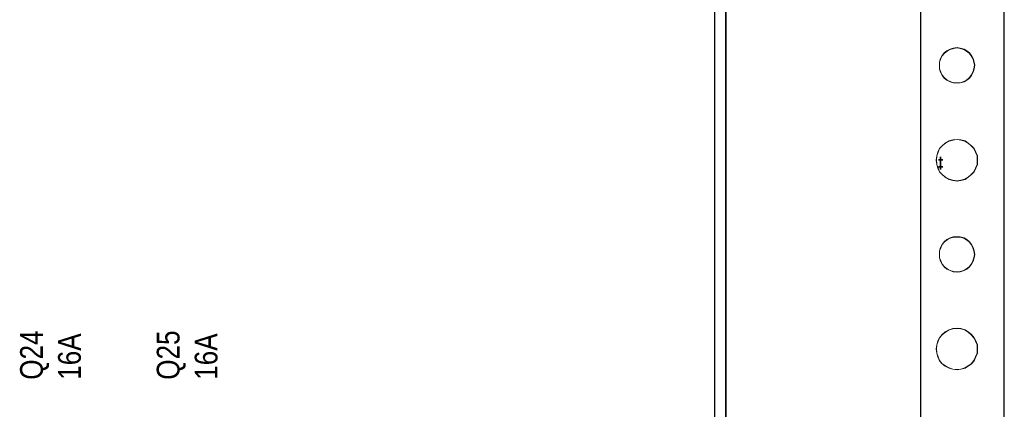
# Model space of a CAD drawing. Header units: millimetres. Extents: x -1290 to 1795, y -4192 to -1311.
# Tile 883 of 1056: x 1497 to 1523, y -2276 to -2265. Entities that reach past the tile are written whole.
import ezdxf

# ---------------------------------------------------------------- set-up
doc = ezdxf.new("R2010")
doc.units = ezdxf.units.MM
doc.layers.add('51', color=7, linetype='Continuous')
doc.layers.add('Aparatura', color=7, linetype='Continuous', lineweight=13)
doc.styles.get("Standard").update_dxf_attribs({"font": 'ARIALN.TTF', "width": 0.8})

# ---------------------------------------------------------------- blocks, each defined once
blk = doc.blocks.new('*U294')
at = {"layer": '51', "color": 254}
for points in [[(580.286061, -649.437383), (580.84643, -649.437383), (580.286061, -649.437383)], [(580.56356, -649.03699), (580.56356, -649.843163), (580.56356, -649.03699)]]:
    blk.add_lwpolyline(points, close=True, dxfattribs=at)
blk = doc.blocks.new('*U302')
blk = doc.blocks.new('*U303')
blk = doc.blocks.new('*U311')
at = {"layer": '51', "color": 254}
for points in [[(580.286061, -650.362058), (580.84643, -650.362058), (580.286061, -650.362058)], [(580.56356, -649.898823), (580.56356, -650.704996), (580.56356, -649.898823)]]:
    blk.add_lwpolyline(points, close=True, dxfattribs=at)

msp = doc.modelspace()

# ---------------------------------------------------------------- linework, layer by layer
at = {"layer": 'Aparatura', "color": 7, "lineweight": 13}
for points in [[(1514.987, -2279.255), (1514.987, -2281.452), (1515.294, -2281.452), (1515.294, -2279.255), (1515.294, -2277.544), (1515.294, -2277.349), (1515.294, -2260.979), (1515.294, -2260.77), (1515.294, -2256.876), (1514.987, -2256.876), (1514.987, -2260.77), (1514.987, -2260.979), (1514.987, -2277.349), (1514.987, -2277.544), (1514.987, -2279.255)], [(1514.994, -2279.249), (1514.994, -2281.445), (1515.286, -2281.445), (1515.286, -2279.249), (1515.286, -2277.539), (1515.286, -2277.345), (1515.286, -2260.984), (1515.286, -2260.776), (1515.286, -2256.884), (1514.994, -2256.884), (1514.994, -2260.776), (1514.994, -2260.984), (1514.994, -2277.345), (1514.994, -2277.539), (1514.994, -2279.249)], [(1514.987, -2277.352), (1514.987, -2260.977), (1514.987, -2277.352)], [(1515.279, -2277.352), (1515.279, -2260.977), (1515.279, -2277.352)], [(1522.606, -2261.227), (1522.606, -2277.102), (1522.606, -2261.227)], [(1520.41, -2261.824), (1520.41, -2276.504), (1520.41, -2261.824)], [(1521.843, -2266.669), (1521.829, -2266.584), (1521.8, -2266.486), (1521.758, -2266.415), (1521.702, -2266.344), (1521.631, -2266.288), (1521.56, -2266.245), (1521.461, -2266.217), (1521.376, -2266.203), (1521.278, -2266.217), (1521.193, -2266.245), (1521.108, -2266.288), (1521.037, -2266.344), (1520.981, -2266.415), (1520.938, -2266.486), (1520.91, -2266.584), (1520.91, -2266.669), (1520.91, -2266.768), (1520.938, -2266.853), (1520.981, -2266.938), (1521.037, -2267.008), (1521.108, -2267.065), (1521.193, -2267.107), (1521.278, -2267.136), (1521.376, -2267.136), (1521.461, -2267.136), (1521.56, -2267.107), (1521.631, -2267.065), (1521.702, -2267.008), (1521.758, -2266.938), (1521.8, -2266.853), (1521.829, -2266.768), (1521.843, -2266.669)], [(1521.843, -2266.669), (1521.829, -2266.768), (1521.8, -2266.853), (1521.758, -2266.938), (1521.702, -2267.008), (1521.631, -2267.065), (1521.56, -2267.107), (1521.461, -2267.136), (1521.376, -2267.136), (1521.278, -2267.136), (1521.193, -2267.107), (1521.108, -2267.065), (1521.037, -2267.008), (1520.981, -2266.938), (1520.938, -2266.853), (1520.91, -2266.768), (1520.91, -2266.669), (1520.91, -2266.584), (1520.938, -2266.486), (1520.981, -2266.415), (1521.037, -2266.344), (1521.108, -2266.288), (1521.193, -2266.245), (1521.278, -2266.217), (1521.376, -2266.203), (1521.461, -2266.217), (1521.56, -2266.245), (1521.631, -2266.288), (1521.702, -2266.344), (1521.758, -2266.415), (1521.8, -2266.486), (1521.829, -2266.584), (1521.843, -2266.669)], [(1520.91, -2266.669), (1520.91, -2266.768), (1520.938, -2266.853), (1520.981, -2266.938), (1521.037, -2267.008), (1521.108, -2267.065), (1521.193, -2267.107), (1521.278, -2267.136), (1521.376, -2267.136), (1521.461, -2267.136), (1521.56, -2267.107), (1521.631, -2267.065), (1521.702, -2267.008), (1521.758, -2266.938), (1521.8, -2266.853), (1521.829, -2266.768), (1521.843, -2266.669), (1521.829, -2266.584), (1521.8, -2266.486), (1521.758, -2266.415), (1521.702, -2266.344), (1521.631, -2266.288), (1521.56, -2266.245), (1521.461, -2266.217), (1521.376, -2266.203), (1521.278, -2266.217), (1521.193, -2266.245), (1521.108, -2266.288), (1521.037, -2266.344), (1520.981, -2266.415), (1520.938, -2266.486), (1520.91, -2266.584), (1520.91, -2266.669)], [(1520.917, -2266.669), (1520.917, -2266.767), (1520.945, -2266.85), (1520.987, -2266.933), (1521.042, -2267.003), (1521.112, -2267.058), (1521.195, -2267.1), (1521.279, -2267.128), (1521.376, -2267.128), (1521.46, -2267.128), (1521.557, -2267.1), (1521.627, -2267.058), (1521.696, -2267.003), (1521.752, -2266.933), (1521.794, -2266.85), (1521.821, -2266.767), (1521.835, -2266.669), (1521.821, -2266.586), (1521.794, -2266.489), (1521.752, -2266.419), (1521.696, -2266.35), (1521.627, -2266.294), (1521.557, -2266.252), (1521.46, -2266.224), (1521.376, -2266.21), (1521.279, -2266.224), (1521.195, -2266.252), (1521.112, -2266.294), (1521.042, -2266.35), (1520.987, -2266.419), (1520.945, -2266.489), (1520.917, -2266.586), (1520.917, -2266.669)], [(1521.912, -2269.171), (1521.912, -2269.059), (1521.87, -2268.96), (1521.828, -2268.861), (1521.757, -2268.791), (1521.673, -2268.72), (1521.588, -2268.664), (1521.475, -2268.636), (1521.377, -2268.622), (1521.264, -2268.636), (1521.165, -2268.664), (1521.066, -2268.72), (1520.982, -2268.791), (1520.911, -2268.861), (1520.869, -2268.96), (1520.841, -2269.059), (1520.827, -2269.171), (1520.841, -2269.284), (1520.869, -2269.383), (1520.911, -2269.481), (1520.982, -2269.552), (1521.066, -2269.622), (1521.165, -2269.678), (1521.264, -2269.707), (1521.377, -2269.721), (1521.475, -2269.707), (1521.588, -2269.678), (1521.673, -2269.622), (1521.757, -2269.552), (1521.828, -2269.481), (1521.87, -2269.383), (1521.912, -2269.284), (1521.912, -2269.171)], [(1521.912, -2269.171), (1521.912, -2269.284), (1521.87, -2269.383), (1521.828, -2269.481), (1521.757, -2269.552), (1521.673, -2269.622), (1521.588, -2269.678), (1521.475, -2269.707), (1521.377, -2269.721), (1521.264, -2269.707), (1521.165, -2269.678), (1521.066, -2269.622), (1520.982, -2269.552), (1520.911, -2269.481), (1520.869, -2269.383), (1520.841, -2269.284), (1520.827, -2269.171), (1520.841, -2269.059), (1520.869, -2268.96), (1520.911, -2268.861), (1520.982, -2268.791), (1521.066, -2268.72), (1521.165, -2268.664), (1521.264, -2268.636), (1521.377, -2268.622), (1521.475, -2268.636), (1521.588, -2268.664), (1521.673, -2268.72), (1521.757, -2268.791), (1521.828, -2268.861), (1521.87, -2268.96), (1521.912, -2269.059), (1521.912, -2269.171)], [(1520.827, -2269.171), (1520.841, -2269.284), (1520.869, -2269.383), (1520.911, -2269.481), (1520.982, -2269.552), (1521.066, -2269.622), (1521.165, -2269.678), (1521.264, -2269.707), (1521.377, -2269.721), (1521.475, -2269.707), (1521.588, -2269.678), (1521.673, -2269.622), (1521.757, -2269.552), (1521.828, -2269.481), (1521.87, -2269.383), (1521.912, -2269.284), (1521.912, -2269.171), (1521.912, -2269.059), (1521.87, -2268.96), (1521.828, -2268.861), (1521.757, -2268.791), (1521.673, -2268.72), (1521.588, -2268.664), (1521.475, -2268.636), (1521.377, -2268.622), (1521.264, -2268.636), (1521.165, -2268.664), (1521.066, -2268.72), (1520.982, -2268.791), (1520.911, -2268.861), (1520.869, -2268.96), (1520.841, -2269.059), (1520.827, -2269.171)], [(1520.834, -2269.171), (1520.848, -2269.282), (1520.876, -2269.38), (1520.917, -2269.477), (1520.987, -2269.547), (1521.07, -2269.616), (1521.168, -2269.672), (1521.265, -2269.7), (1521.376, -2269.713), (1521.474, -2269.7), (1521.585, -2269.672), (1521.668, -2269.616), (1521.752, -2269.547), (1521.821, -2269.477), (1521.863, -2269.38), (1521.905, -2269.282), (1521.905, -2269.171), (1521.905, -2269.06), (1521.863, -2268.963), (1521.821, -2268.865), (1521.752, -2268.796), (1521.668, -2268.726), (1521.585, -2268.671), (1521.474, -2268.643), (1521.376, -2268.629), (1521.265, -2268.643), (1521.168, -2268.671), (1521.07, -2268.726), (1520.987, -2268.796), (1520.917, -2268.865), (1520.876, -2268.963), (1520.848, -2269.06), (1520.834, -2269.171)], [(1521.843, -2271.659), (1521.829, -2271.561), (1521.8, -2271.476), (1521.758, -2271.391), (1521.702, -2271.32), (1521.631, -2271.264), (1521.56, -2271.222), (1521.461, -2271.193), (1521.376, -2271.193), (1521.278, -2271.193), (1521.193, -2271.222), (1521.108, -2271.264), (1521.037, -2271.32), (1520.981, -2271.391), (1520.938, -2271.476), (1520.91, -2271.561), (1520.91, -2271.659), (1520.91, -2271.744), (1520.938, -2271.829), (1520.981, -2271.914), (1521.037, -2271.984), (1521.108, -2272.041), (1521.193, -2272.083), (1521.278, -2272.111), (1521.376, -2272.126), (1521.461, -2272.111), (1521.56, -2272.083), (1521.631, -2272.041), (1521.702, -2271.984), (1521.758, -2271.914), (1521.8, -2271.829), (1521.829, -2271.744), (1521.843, -2271.659)], [(1521.843, -2271.659), (1521.829, -2271.744), (1521.8, -2271.829), (1521.758, -2271.914), (1521.702, -2271.984), (1521.631, -2272.041), (1521.56, -2272.083), (1521.461, -2272.111), (1521.376, -2272.126), (1521.278, -2272.111), (1521.193, -2272.083), (1521.108, -2272.041), (1521.037, -2271.984), (1520.981, -2271.914), (1520.938, -2271.829), (1520.91, -2271.744), (1520.91, -2271.659), (1520.91, -2271.561), (1520.938, -2271.476), (1520.981, -2271.391), (1521.037, -2271.32), (1521.108, -2271.264), (1521.193, -2271.222), (1521.278, -2271.193), (1521.376, -2271.193), (1521.461, -2271.193), (1521.56, -2271.222), (1521.631, -2271.264), (1521.702, -2271.32), (1521.758, -2271.391), (1521.8, -2271.476), (1521.829, -2271.561), (1521.843, -2271.659)], [(1520.91, -2271.659), (1520.91, -2271.744), (1520.938, -2271.829), (1520.981, -2271.914), (1521.037, -2271.984), (1521.108, -2272.041), (1521.193, -2272.083), (1521.278, -2272.111), (1521.376, -2272.126), (1521.461, -2272.111), (1521.56, -2272.083), (1521.631, -2272.041), (1521.702, -2271.984), (1521.758, -2271.914), (1521.8, -2271.829), (1521.829, -2271.744), (1521.843, -2271.659), (1521.829, -2271.561), (1521.8, -2271.476), (1521.758, -2271.391), (1521.702, -2271.32), (1521.631, -2271.264), (1521.56, -2271.222), (1521.461, -2271.193), (1521.376, -2271.193), (1521.278, -2271.193), (1521.193, -2271.222), (1521.108, -2271.264), (1521.037, -2271.32), (1520.981, -2271.391), (1520.938, -2271.476), (1520.91, -2271.561), (1520.91, -2271.659)], [(1520.917, -2271.659), (1520.917, -2271.743), (1520.945, -2271.826), (1520.987, -2271.91), (1521.042, -2271.979), (1521.112, -2272.035), (1521.195, -2272.077), (1521.279, -2272.104), (1521.376, -2272.118), (1521.46, -2272.104), (1521.557, -2272.077), (1521.627, -2272.035), (1521.696, -2271.979), (1521.752, -2271.91), (1521.794, -2271.826), (1521.821, -2271.743), (1521.835, -2271.659), (1521.821, -2271.562), (1521.794, -2271.479), (1521.752, -2271.395), (1521.696, -2271.326), (1521.627, -2271.27), (1521.557, -2271.228), (1521.46, -2271.201), (1521.376, -2271.201), (1521.279, -2271.201), (1521.195, -2271.228), (1521.112, -2271.27), (1521.042, -2271.326), (1520.987, -2271.395), (1520.945, -2271.479), (1520.917, -2271.562), (1520.917, -2271.659)], [(1521.912, -2274.147), (1521.912, -2274.035), (1521.87, -2273.936), (1521.828, -2273.852), (1521.757, -2273.767), (1521.673, -2273.696), (1521.588, -2273.64), (1521.475, -2273.612), (1521.377, -2273.598), (1521.264, -2273.612), (1521.165, -2273.64), (1521.066, -2273.696), (1520.982, -2273.767), (1520.911, -2273.852), (1520.869, -2273.936), (1520.841, -2274.035), (1520.827, -2274.147), (1520.841, -2274.26), (1520.869, -2274.359), (1520.911, -2274.457), (1520.982, -2274.542), (1521.066, -2274.598), (1521.165, -2274.655), (1521.264, -2274.683), (1521.377, -2274.697), (1521.475, -2274.683), (1521.588, -2274.655), (1521.673, -2274.598), (1521.757, -2274.542), (1521.828, -2274.457), (1521.87, -2274.359), (1521.912, -2274.26), (1521.912, -2274.147)], [(1521.912, -2274.147), (1521.912, -2274.26), (1521.87, -2274.359), (1521.828, -2274.457), (1521.757, -2274.542), (1521.673, -2274.598), (1521.588, -2274.655), (1521.475, -2274.683), (1521.377, -2274.697), (1521.264, -2274.683), (1521.165, -2274.655), (1521.066, -2274.598), (1520.982, -2274.542), (1520.911, -2274.457), (1520.869, -2274.359), (1520.841, -2274.26), (1520.827, -2274.147), (1520.841, -2274.035), (1520.869, -2273.936), (1520.911, -2273.852), (1520.982, -2273.767), (1521.066, -2273.696), (1521.165, -2273.64), (1521.264, -2273.612), (1521.377, -2273.598), (1521.475, -2273.612), (1521.588, -2273.64), (1521.673, -2273.696), (1521.757, -2273.767), (1521.828, -2273.852), (1521.87, -2273.936), (1521.912, -2274.035), (1521.912, -2274.147)], [(1521.377, -2273.598), (1521.264, -2273.612), (1521.165, -2273.64), (1521.066, -2273.696), (1520.982, -2273.767), (1520.911, -2273.852), (1520.869, -2273.936), (1520.841, -2274.035), (1520.827, -2274.147), (1520.841, -2274.26), (1520.869, -2274.359), (1520.911, -2274.457), (1520.982, -2274.542), (1521.066, -2274.598), (1521.165, -2274.655), (1521.264, -2274.683), (1521.377, -2274.697), (1521.475, -2274.683), (1521.588, -2274.655), (1521.673, -2274.598), (1521.757, -2274.542), (1521.828, -2274.457), (1521.87, -2274.359), (1521.912, -2274.26), (1521.912, -2274.147), (1521.912, -2274.035), (1521.87, -2273.936), (1521.828, -2273.852), (1521.757, -2273.767), (1521.673, -2273.696), (1521.588, -2273.64), (1521.475, -2273.612), (1521.377, -2273.598)], [(1521.376, -2273.605), (1521.265, -2273.619), (1521.168, -2273.647), (1521.07, -2273.702), (1520.987, -2273.772), (1520.917, -2273.855), (1520.876, -2273.939), (1520.848, -2274.036), (1520.834, -2274.147), (1520.848, -2274.259), (1520.876, -2274.356), (1520.917, -2274.453), (1520.987, -2274.537), (1521.07, -2274.593), (1521.168, -2274.648), (1521.265, -2274.676), (1521.376, -2274.69), (1521.474, -2274.676), (1521.585, -2274.648), (1521.668, -2274.593), (1521.752, -2274.537), (1521.821, -2274.453), (1521.863, -2274.356), (1521.905, -2274.259), (1521.905, -2274.147), (1521.905, -2274.036), (1521.863, -2273.939), (1521.821, -2273.855), (1521.752, -2273.772), (1521.668, -2273.702), (1521.585, -2273.647), (1521.474, -2273.619), (1521.376, -2273.605)]]:
    msp.add_lwpolyline(points, close=True, dxfattribs=at)
for points in [[(1515.279, -2260.986), (1515.279, -2277.347), (1515.279, -2277.542), (1515.279, -2279.252), (1515.279, -2281.448), (1515.279, -2286.842), (1515.279, -2290.734), (1515.279, -2290.929), (1515.279, -2307.318), (1515.279, -2307.513), (1515.279, -2309.209), (1515.279, -2311.405), (1515.279, -2316.799), (1515.279, -2318.995), (1515.279, -2320.9), (1515.279, -2326.196), (1515.279, -2326.794), (1515.376, -2326.794), (1515.474, -2326.794), (1515.474, -2330.783)], [(1515.286, -2260.984), (1515.286, -2277.344), (1515.286, -2277.539), (1515.286, -2279.249), (1515.286, -2281.445), (1515.286, -2286.838), (1515.286, -2290.73), (1515.286, -2290.925), (1515.286, -2307.313), (1515.286, -2307.508), (1515.286, -2309.203), (1515.286, -2311.4), (1515.286, -2316.793), (1515.286, -2318.989), (1515.286, -2320.893), (1515.286, -2326.189), (1515.286, -2326.787), (1515.383, -2326.787), (1515.481, -2326.787), (1515.481, -2330.776)], [(1520.41, -2261.825), (1520.41, -2276.503), (1520.424, -2276.615), (1520.466, -2276.74), (1520.522, -2276.837), (1520.591, -2276.935), (1520.689, -2277.004), (1520.787, -2277.06), (1520.899, -2277.088), (1521.025, -2277.102), (1522.229, -2277.102), (1522.327, -2277.102), (1522.621, -2277.102), (1522.621, -2261.477)], [(1520.417, -2306.465), (1520.417, -2291.773), (1520.431, -2291.662), (1520.473, -2291.55), (1520.528, -2291.439), (1520.598, -2291.356), (1520.695, -2291.272), (1520.792, -2291.231), (1520.904, -2291.189), (1521.029, -2291.175), (1522.225, -2291.175), (1522.322, -2291.175), (1522.322, -2277.094), (1522.225, -2277.094), (1521.029, -2277.094), (1520.904, -2277.08), (1520.792, -2277.053), (1520.695, -2276.997), (1520.598, -2276.927), (1520.528, -2276.83), (1520.473, -2276.733), (1520.431, -2276.608), (1520.417, -2276.497), (1520.417, -2261.832)], [(1520.42, -2306.47), (1520.42, -2291.777), (1520.434, -2291.666), (1520.476, -2291.554), (1520.532, -2291.443), (1520.602, -2291.36), (1520.699, -2291.276), (1520.797, -2291.235), (1520.908, -2291.193), (1521.034, -2291.179), (1522.232, -2291.179), (1522.329, -2291.179), (1522.329, -2277.097), (1522.232, -2277.097), (1521.034, -2277.097), (1520.908, -2277.083), (1520.797, -2277.056), (1520.699, -2277), (1520.602, -2276.93), (1520.532, -2276.833), (1520.476, -2276.736), (1520.434, -2276.611), (1520.42, -2276.499), (1520.42, -2261.834)]]:
    msp.add_lwpolyline(points, dxfattribs=at)

# ---------------------------------------------------------------- block references
at = {"layer": 'Aparatura', "color": 7, "lineweight": 13, "xscale": 0.2, "yscale": 0.2, "zscale": 0.2}
for name in ['*U294', '*U311']:
    msp.add_blockref(name, (1404.829, -2139.272), dxfattribs=at)
at = {"layer": 'Aparatura', "color": 7, "lineweight": 13}
ref = msp.add_blockref('*U302', (1429.543, -2169.259), dxfattribs=dict(at, xscale=0.2, yscale=0.2, zscale=0.2))
ref.add_attrib('Oznaczenie', 'Q24', (1497.293, -2274.959), dxfattribs={"layer": '0', "height": 0.6, "rotation": 90, "flags": 2})
ref.add_attrib('Pr¹d znamionowy', '16A', (1498.293, -2274.959), dxfattribs={"layer": '0', "height": 0.6, "rotation": 90, "flags": 2})
ref = msp.add_blockref('*U303', (1429.543, -2169.259), dxfattribs=dict(at, xscale=0.2, yscale=0.2, zscale=0.2))
ref.add_attrib('Oznaczenie', 'Q25', (1500.893, -2274.959), dxfattribs={"layer": '0', "height": 0.6, "rotation": 90, "flags": 2})
ref.add_attrib('Pr¹d znamionowy', '16A', (1501.893, -2274.959), dxfattribs={"layer": '0', "height": 0.6, "rotation": 90, "flags": 2})

doc.saveas('drawing.dxf')
